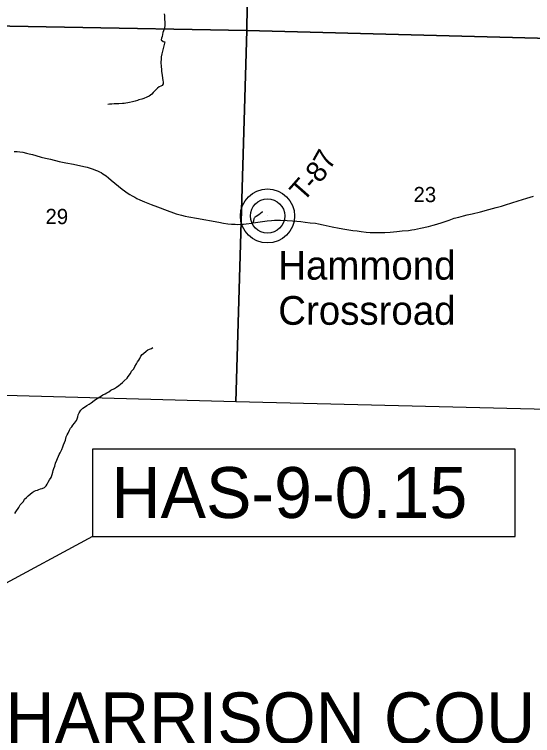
# Model space of a CAD drawing. Extents: x 0 to 34, y 0 to 22.
# Drawn here: x 6.653 to 8.076, y 16.635 to 18.617 of the extents above; entities that cross this region are included whole.
import ezdxf

# ---------------------------------------------------------------- set-up
doc = ezdxf.new("R2010")
doc.units = 0
for name, color, linetype in [('GM_X_Corporation', 7, 'Continuous'), ('GM_X_Minor_River', 7, 'Continuous'), ('GM_X_Section_Text', 7, 'Continuous'), ('GM_X_State_Route', 7, 'Continuous'), ('GM_X_Township_Road', 7, 'Continuous'), ('GM_X_Township_Road_Text', 7, 'Continuous'), ('GM_X_Unincorporated', 7, 'Continuous'), ('GM_X_Unincorporated_Location', 7, 'Continuous'), ('GM_X_Unincorporated_Text', 7, 'Continuous'), ('SH_Text', 7, 'Continuous')]:
    doc.layers.add(name, color=color, linetype=linetype)

msp = doc.modelspace()

# ---------------------------------------------------------------- linework, layer by layer
at = {"layer": 'GM_X_Corporation'}
for points in [[(6.2913, 19.615), (7.2834, 19.5867), (7.3046, 19.5855), (7.291, 18.5737), (6.2882, 18.592)], [(8.2946, 19.5667), (8.3101, 19.5662), (8.2986, 18.5464), (7.291, 18.5737), (7.3046, 19.5855)], [(6.2734, 18.5913), (6.2882, 18.592), (7.291, 18.5737), (7.261, 17.5518), (6.258, 17.5799)], [(8.2986, 18.5464), (8.2669, 17.5271), (7.261, 17.5518), (7.291, 18.5737)]]:
    msp.add_lwpolyline(points, close=True, dxfattribs=at)
at = {"layer": 'GM_X_Minor_River'}
for points in [[(7.0638, 18.6187), (7.0651, 18.6142), (7.0661, 18.586), (7.0652, 18.5815), (7.0642, 18.5773), (7.0625, 18.5727), (7.0607, 18.5677), (7.0581, 18.5564), (7.0568, 18.5518), (7.0558, 18.5473), (7.0613, 18.5429), (7.0662, 18.542)], [(7.0662, 18.542), (7.0576, 18.5093), (7.056, 18.5006), (7.0554, 18.4945), (7.055, 18.4862), (7.0552, 18.4817), (7.0557, 18.4776), (7.0558, 18.4735), (7.0568, 18.4667), (7.057, 18.4611), (7.058, 18.4551), (7.0586, 18.4502), (7.0596, 18.442), (7.0606, 18.436), (7.0612, 18.4319), (7.0613, 18.427), (7.0588, 18.4224), (7.0547, 18.4204), (7.0506, 18.4187), (7.0459, 18.4144), (7.0337, 18.4027), (7.0305, 18.3985), (7.0227, 18.3929), (7.0164, 18.3901), (7.0078, 18.3864), (7.0029, 18.3847), (6.9946, 18.3822), (6.9905, 18.3809), (6.9841, 18.3792), (6.977, 18.3774), (6.9687, 18.3757), (6.9641, 18.3748), (6.9585, 18.3738), (6.9543, 18.3729), (6.9498, 18.3724), (6.9399, 18.372), (6.9335, 18.3715), (6.9263, 18.3712), (6.9206, 18.3706), (6.9134, 18.3704), (6.9089, 18.3702)], [(6.6534, 17.2456), (6.6567, 17.2502), (6.6646, 17.2614), (6.6685, 17.2687), (6.6725, 17.2738), (6.6773, 17.2785), (6.6805, 17.2843), (6.686, 17.2894), (6.69, 17.294), (6.6955, 17.2987), (6.7015, 17.3031), (6.707, 17.3067), (6.7115, 17.3083), (6.7156, 17.3096), (6.7198, 17.3113), (6.7246, 17.3126), (6.7291, 17.3142), (6.7348, 17.3167), (6.7395, 17.3217), (6.7424, 17.326), (6.7456, 17.331), (6.7492, 17.3379), (6.7531, 17.3441), (6.7562, 17.3521), (6.7579, 17.3586), (6.7589, 17.3632), (6.7613, 17.3693), (6.7634, 17.3758), (6.765, 17.3838), (6.7689, 17.3915), (6.7706, 17.3964), (6.7734, 17.4029), (6.7755, 17.4072), (6.778, 17.4118), (6.7801, 17.416), (6.7826, 17.421), (6.7857, 17.4286), (6.7878, 17.4344), (6.7927, 17.447), (6.7946, 17.4557), (6.7978, 17.4619), (6.8003, 17.4665), (6.8035, 17.4741), (6.8071, 17.4795), (6.8099, 17.4838), (6.8132, 17.4884), (6.8179, 17.4935), (6.823, 17.5008), (6.8251, 17.5051), (6.8264, 17.5108), (6.8281, 17.5161), (6.8306, 17.5218), (6.8352, 17.5292), (6.8407, 17.535), (6.8478, 17.5398), (6.8519, 17.5422), (6.8582, 17.5461), (6.8634, 17.5493), (6.8674, 17.5525), (6.873, 17.5564), (6.88, 17.5612), (6.8874, 17.566), (6.8915, 17.5684), (6.8956, 17.5719), (6.9023, 17.5744), (6.9068, 17.5772), (6.9116, 17.58), (6.9171, 17.5843), (6.9276, 17.5888), (6.9328, 17.5924), (6.9391, 17.5967), (6.9439, 17.6007), (6.9494, 17.6054), (6.9542, 17.6097), (6.9619, 17.6175), (6.9651, 17.6221), (6.9713, 17.6299), (6.9745, 17.6368), (6.9803, 17.6434), (6.9831, 17.6491), (6.9882, 17.6568), (6.9906, 17.6626), (6.9942, 17.6668), (6.9971, 17.6718), (7.0003, 17.678), (7.0032, 17.6822), (7.0073, 17.685), (7.0146, 17.6913), (7.019, 17.6948), (7.0239, 17.6972), (7.0288, 17.6989), (7.0328, 17.7017)]]:
    msp.add_lwpolyline(points, dxfattribs=at)
at = {"layer": 'GM_X_State_Route'}
msp.add_lwpolyline([(6.6523, 18.2409), (6.6602, 18.2402), (6.6677, 18.2394), (6.6754, 18.2383), (6.6855, 18.2364), (6.6933, 18.2346), (6.702, 18.2323), (6.7115, 18.2295), (6.7264, 18.2253), (6.7377, 18.2226), (6.7517, 18.2191), (6.7759, 18.2135), (6.7936, 18.2098), (6.815, 18.2054), (6.8432, 18.1994), (6.8524, 18.1971), (6.8611, 18.1946), (6.8686, 18.1923), (6.8756, 18.1896), (6.8811, 18.1871), (6.8863, 18.1846), (6.8906, 18.1824), (6.8959, 18.1793), (6.9, 18.1768), (6.905, 18.1732), (6.9111, 18.1685), (6.9187, 18.1621), (6.9287, 18.1535), (6.9387, 18.1453), (6.9487, 18.1373), (6.9547, 18.1328), (6.9627, 18.127), (6.9698, 18.1224), (6.9759, 18.119), (6.9834, 18.1148), (6.9893, 18.1116), (6.9974, 18.1079), (7.0101, 18.1026), (7.0286, 18.0951), (7.0453, 18.0887), (7.0723, 18.0785), (7.0897, 18.0721), (7.0973, 18.0695), (7.1041, 18.0672), (7.1118, 18.0652), (7.1218, 18.0629), (7.1319, 18.0609), (7.1531, 18.057), (7.2138, 18.046), (7.2266, 18.0439), (7.2393, 18.0421), (7.2493, 18.0409), (7.2591, 18.0404), (7.2668, 18.0403), (7.2761, 18.0406), (7.2791, 18.0406), (7.2823, 18.0408), (7.2889, 18.0414), (7.3047, 18.0435), (7.3088, 18.0441), (7.3473, 18.0496), (7.3589, 18.0508), (7.367, 18.0513), (7.3742, 18.0515), (7.3834, 18.0514), (7.4023, 18.0508), (7.4163, 18.0497), (7.4289, 18.0487), (7.4394, 18.0477), (7.4516, 18.0464), (7.4654, 18.0448), (7.4795, 18.0431), (7.4877, 18.0417), (7.5005, 18.0391), (7.5255, 18.0334), (7.5445, 18.0298), (7.5609, 18.027), (7.5824, 18.0235), (7.5939, 18.022), (7.6053, 18.0206), (7.6187, 18.0191), (7.6304, 18.0182), (7.6426, 18.0176), (7.67, 18.0179), (7.6852, 18.0189), (7.7029, 18.0206), (7.718, 18.022), (7.7351, 18.0238), (7.7441, 18.025), (7.7516, 18.0263), (7.7597, 18.0279), (7.7685, 18.0296), (7.79, 18.0344), (7.8028, 18.0376), (7.8132, 18.0406), (7.8278, 18.0453), (7.847, 18.0522), (7.8611, 18.0568), (7.8736, 18.0604), (7.8862, 18.0636), (7.8965, 18.0662), (7.9099, 18.0694), (7.9335, 18.075), (7.9558, 18.0808), (7.9763, 18.0866), (7.9905, 18.0907), (8.0017, 18.0941), (8.0366, 18.1052), (8.0609, 18.1122), (8.0786, 18.1174)], dxfattribs=at)
at = {"layer": 'GM_X_Township_Road'}
msp.add_lwpolyline([(7.3088, 18.0441), (7.3101, 18.0502), (7.3116, 18.0566), (7.3123, 18.0581), (7.3132, 18.0593), (7.3143, 18.0607), (7.3155, 18.0618), (7.3169, 18.0629), (7.3244, 18.0675), (7.3288, 18.0706), (7.3336, 18.0746), (7.3351, 18.0758)], dxfattribs=at)
at = {"layer": 'GM_X_Unincorporated'}
for radius in [0.0744, 0.0472]:
    msp.add_circle((7.348, 18.0634), radius, dxfattribs=at)
at = {"layer": 'GM_X_Unincorporated_Location'}
msp.add_line((7.348, 18.0634), (7.348, 18.0634), dxfattribs=at)
at = {"layer": 'SH_Text'}
msp.add_line((6.8671, 17.1823), (6.0105, 16.7196), dxfattribs=at)
msp.add_lwpolyline([(6.8671, 17.4223), (6.8671, 17.1823), (8.0282, 17.1823), (8.0282, 17.4223)], close=True, dxfattribs=at)

# ---------------------------------------------------------------- texts
at = {"layer": 'GM_X_Section_Text'}
for s, p in [('23', (7.7491, 18.1013)), ('29', (6.7379, 18.0409))]:
    msp.add_text(s, height=0.04186, rotation=0, dxfattribs=at).set_placement(p)
at = {"layer": 'GM_X_Township_Road_Text'}
for s, rotation, p in [('7', 60.8634, (7.5195, 18.1872)), ('8', 50.9486, (7.4915, 18.1511)), ('T', 48.5964, (7.4464, 18.0997)), ('-', 49.0305, (7.4748, 18.1319))]:
    msp.add_text(s, height=0.0568, rotation=rotation, dxfattribs=at).set_placement(p)
at = {"layer": 'GM_X_Unincorporated_Text'}
for s, p in [('Hammond', (7.3775, 17.8882)), ('Crossroad', (7.3775, 17.7641))]:
    msp.add_text(s, height=0.07898, rotation=0, dxfattribs=at).set_placement(p)
at = {"layer": 'SH_Text'}
for s, p in [('HAS-9-0.15', (6.9189, 17.2328)), ('HARRISON COUNTY', (6.6276, 16.6131))]:
    msp.add_text(s, height=0.14, dxfattribs=at).set_placement(p)

doc.saveas('drawing.dxf')
